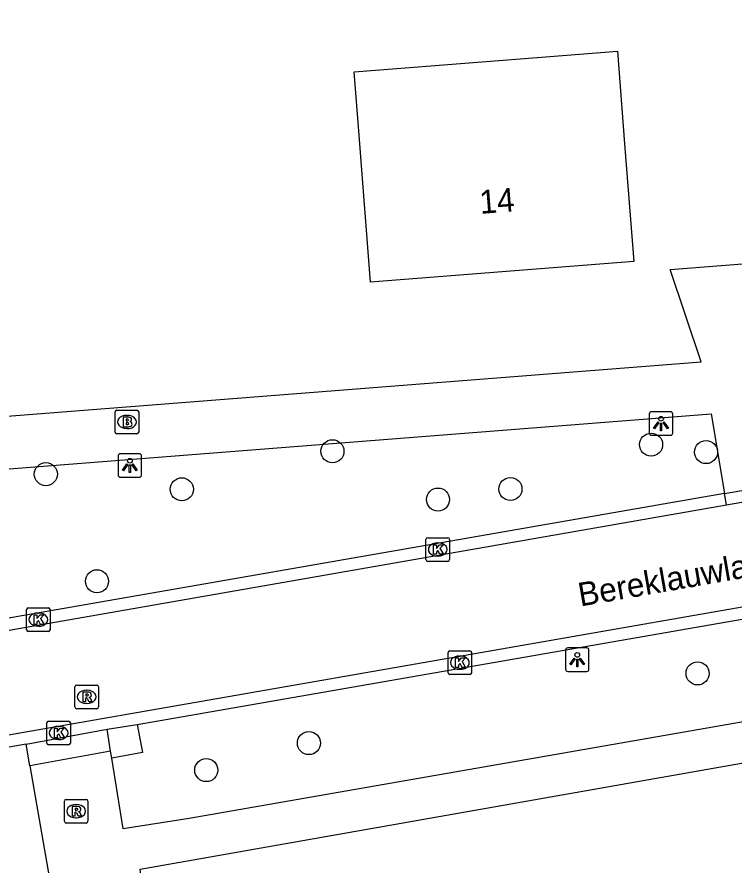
# Model space of a CAD drawing. Extents: x 162675 to 163482, y 379761 to 381227.
# Drawn here: x 162926.33 to 162956.75, y 380413.15 to 380449.12 of the extents above; entities that cross this region are included whole.
import ezdxf

# ---------------------------------------------------------------- set-up
doc = ezdxf.new("R2010")
doc.units = 0
for name, color, linetype in [('IMGEO_Berm_halfverhard', 7, 'Continuous'), ('IMGEO_Boom', 7, 'Continuous'), ('IMGEO_Brandkraan', 7, 'Continuous'), ('IMGEO_Kolk', 7, 'Continuous'), ('IMGEO_Lichtpunt', 7, 'Continuous'), ('IMGEO_Openbare_ruimte_label', 7, 'Continuous'), ('IMGEO_Pand', 7, 'Continuous'), ('IMGEO_Pand_nummerreeks', 7, 'Continuous'), ('IMGEO_Rijbaan_lokaal_gesloten', 7, 'Continuous'), ('IMGEO_Rijbaan_lokaal_open', 7, 'Continuous'), ('IMGEO_Rioolput', 7, 'Continuous'), ('IMGEO_Voetpad_open', 7, 'Continuous')]:
    doc.layers.add(name, color=color, linetype=linetype)

msp = doc.modelspace()

# ---------------------------------------------------------------- linework, layer by layer
at = {"layer": 'IMGEO_Berm_halfverhard'}
msp.add_lwpolyline([(162931.432, 380419.117), (162931.658, 380417.932), (162930.351, 380417.69)], dxfattribs=at)
at = {"layer": 'IMGEO_Boom'}
for centre in [(162953.236, 380430.982), (162939.715, 380430.703), (162955.568, 380430.667), (162927.554, 380429.73), (162933.323, 380429.089), (162947.267, 380429.1), (162944.193, 380428.654), (162929.723, 380425.189), (162955.205, 380421.28), (162938.714, 380418.325), (162934.36, 380417.18)]:
    msp.add_circle(centre, 0.489, dxfattribs=at)
at = {"layer": 'IMGEO_Brandkraan'}
for p, q in [((162930.493, 380431.518), (162930.493, 380432.37)), ((162930.568, 380432.444), (162931.42, 380432.444)), ((162930.981, 380432.224), (162931.006, 380432.224)), ((162931.494, 380432.37), (162931.494, 380431.518)), ((162931.42, 380431.444), (162930.568, 380431.444)), ((162931.004, 380431.664), (162930.979, 380431.664))]:
    msp.add_line(p, q, dxfattribs=at)
for points in [[(162930.493, 380431.518), (162930.493, 380432.37)], [(162930.568, 380432.444), (162931.42, 380432.444)], [(162930.841, 380432.144), (162930.841, 380431.744), (162931.054, 380431.744)], [(162931.072, 380432.144), (162930.841, 380432.144)], [(162931.494, 380432.37), (162931.494, 380431.518)], [(162931.02, 380432.063), (162930.966, 380432.063), (162930.966, 380431.987)], [(162930.966, 380431.987), (162931.019, 380431.987)], [(162931.028, 380431.911), (162930.966, 380431.911), (162930.966, 380431.83)], [(162930.966, 380431.83), (162931.028, 380431.83)], [(162931.42, 380431.444), (162930.568, 380431.444)]]:
    msp.add_lwpolyline(points, dxfattribs=at)
for centre, radius, start, end in [((162930.57, 380432.368), 0.0765, 91.552, 178.448), ((162930.57, 380432.368), 0.0765, 91.552, 178.448), ((162931.076, 380431.999), 0.145, 59.4692, 91.5367), ((162931.101, 380432.046), 0.0922, 285.5137, 58.1501), ((162931.418, 380432.368), 0.0765, 1.552, 88.448), ((162931.418, 380432.368), 0.0765, 1.552, 88.448), ((162931.021, 380432.025), 0.0379, 267.8285, 90.9355), ((162931.029, 380431.87), 0.0404, 269.8759, 90.5077), ((162931.06, 380431.995), 0.251, 268.6676, 293.5347), ((162931.106, 380431.854), 0.105, 301.3115, 78.989), ((162930.57, 380431.52), 0.0765, 181.552, 268.448), ((162930.57, 380431.52), 0.0765, 181.552, 268.448), ((162931.418, 380431.52), 0.0765, 271.552, 358.448), ((162931.418, 380431.52), 0.0765, 271.552, 358.448)]:
    msp.add_arc(centre, radius, start, end, dxfattribs=at)
for centre, major_axis, ratio, start_param, end_param in [((162930.98, 380431.944), (-0.387, 0.002), 0.722429, 4.712389, 7.853982), ((162931.005, 380431.944), (-0.39, 0.002), 0.717154, 1.570796, 4.712389)]:
    msp.add_ellipse(centre, major_axis=major_axis, ratio=ratio, start_param=start_param, end_param=end_param, dxfattribs=at)
at = {"layer": 'IMGEO_Kolk'}
for p, q in [((162943.683, 380426.106), (162943.683, 380426.958)), ((162943.758, 380427.032), (162944.61, 380427.032)), ((162944.171, 380426.812), (162944.196, 380426.812)), ((162944.684, 380426.958), (162944.684, 380426.106)), ((162944.61, 380426.032), (162943.758, 380426.032)), ((162944.194, 380426.252), (162944.169, 380426.252)), ((162926.733, 380423.136), (162926.733, 380423.988)), ((162926.808, 380424.062), (162927.66, 380424.062)), ((162927.734, 380423.988), (162927.734, 380423.136)), ((162927.221, 380423.842), (162927.246, 380423.842)), ((162927.244, 380423.282), (162927.219, 380423.282)), ((162927.66, 380423.062), (162926.808, 380423.062)), ((162944.62, 380421.311), (162944.62, 380422.163)), ((162944.695, 380422.237), (162945.547, 380422.237)), ((162945.621, 380422.163), (162945.621, 380421.311)), ((162945.108, 380422.017), (162945.133, 380422.017)), ((162945.131, 380421.457), (162945.106, 380421.457)), ((162945.547, 380421.237), (162944.695, 380421.237)), ((162927.594, 380418.33), (162927.594, 380419.182)), ((162927.669, 380419.256), (162928.521, 380419.256)), ((162928.595, 380419.182), (162928.595, 380418.33)), ((162928.082, 380419.036), (162928.107, 380419.036)), ((162928.105, 380418.476), (162928.08, 380418.476)), ((162928.521, 380418.256), (162927.669, 380418.256))]:
    msp.add_line(p, q, dxfattribs=at)
for points in [[(162943.683, 380426.106), (162943.683, 380426.958)], [(162943.758, 380427.032), (162944.61, 380427.032)], [(162944.004, 380426.732), (162944.127, 380426.732), (162944.127, 380426.581), (162944.257, 380426.732), (162944.421, 380426.732), (162944.275, 380426.581), (162944.428, 380426.332), (162944.276, 380426.332), (162944.191, 380426.496), (162944.127, 380426.429), (162944.127, 380426.332), (162944.004, 380426.332), (162944.004, 380426.732)], [(162944.684, 380426.958), (162944.684, 380426.106)], [(162944.61, 380426.032), (162943.758, 380426.032)], [(162926.733, 380423.136), (162926.733, 380423.988)], [(162926.808, 380424.062), (162927.66, 380424.062)], [(162927.734, 380423.988), (162927.734, 380423.136)], [(162927.054, 380423.762), (162927.177, 380423.762), (162927.177, 380423.611), (162927.307, 380423.762), (162927.471, 380423.762), (162927.325, 380423.611), (162927.478, 380423.362), (162927.326, 380423.362), (162927.241, 380423.526), (162927.177, 380423.459), (162927.177, 380423.362), (162927.054, 380423.362), (162927.054, 380423.762)], [(162927.66, 380423.062), (162926.808, 380423.062)], [(162944.62, 380421.311), (162944.62, 380422.163)], [(162944.695, 380422.237), (162945.547, 380422.237)], [(162945.621, 380422.163), (162945.621, 380421.311)], [(162944.941, 380421.937), (162945.064, 380421.937), (162945.064, 380421.786), (162945.194, 380421.937), (162945.358, 380421.937), (162945.212, 380421.786), (162945.365, 380421.537), (162945.213, 380421.537), (162945.128, 380421.701), (162945.064, 380421.634), (162945.064, 380421.537), (162944.941, 380421.537), (162944.941, 380421.937)], [(162945.547, 380421.237), (162944.695, 380421.237)], [(162927.594, 380418.33), (162927.594, 380419.182)], [(162927.669, 380419.256), (162928.521, 380419.256)], [(162928.595, 380419.182), (162928.595, 380418.33)], [(162927.915, 380418.956), (162928.038, 380418.956), (162928.038, 380418.805), (162928.168, 380418.956), (162928.332, 380418.956), (162928.186, 380418.805), (162928.339, 380418.556), (162928.187, 380418.556), (162928.102, 380418.72), (162928.038, 380418.653), (162928.038, 380418.556), (162927.915, 380418.556), (162927.915, 380418.956)], [(162928.521, 380418.256), (162927.669, 380418.256)]]:
    msp.add_lwpolyline(points, dxfattribs=at)
for centre, start, end in [((162943.76, 380426.956), 91.552, 178.448), ((162943.76, 380426.956), 91.552, 178.448), ((162944.608, 380426.956), 1.552, 88.448), ((162944.608, 380426.956), 1.552, 88.448), ((162943.76, 380426.108), 181.552, 268.448), ((162943.76, 380426.108), 181.552, 268.448), ((162944.608, 380426.108), 271.552, 358.448), ((162944.608, 380426.108), 271.552, 358.448), ((162926.81, 380423.986), 91.552, 178.448), ((162926.81, 380423.986), 91.552, 178.448), ((162927.658, 380423.986), 1.552, 88.448), ((162927.658, 380423.986), 1.552, 88.448), ((162926.81, 380423.138), 181.552, 268.448), ((162926.81, 380423.138), 181.552, 268.448), ((162927.658, 380423.138), 271.552, 358.448), ((162927.658, 380423.138), 271.552, 358.448), ((162944.697, 380422.161), 91.552, 178.448), ((162944.697, 380422.161), 91.552, 178.448), ((162945.545, 380422.161), 1.552, 88.448), ((162945.545, 380422.161), 1.552, 88.448), ((162944.697, 380421.313), 181.552, 268.448), ((162944.697, 380421.313), 181.552, 268.448), ((162945.545, 380421.313), 271.552, 358.448), ((162945.545, 380421.313), 271.552, 358.448), ((162927.671, 380419.18), 91.552, 178.448), ((162927.671, 380419.18), 91.552, 178.448), ((162928.519, 380419.18), 1.552, 88.448), ((162928.519, 380419.18), 1.552, 88.448), ((162927.671, 380418.332), 181.552, 268.448), ((162927.671, 380418.332), 181.552, 268.448), ((162928.519, 380418.332), 271.552, 358.448), ((162928.519, 380418.332), 271.552, 358.448)]:
    msp.add_arc(centre, 0.0765, start, end, dxfattribs=at)
for centre, major_axis, ratio, start_param, end_param in [((162944.17, 380426.532), (-0.387, 0.002), 0.722429, 4.712389, 7.853982), ((162944.195, 380426.532), (-0.39, 0.002), 0.717154, 1.570796, 4.712389), ((162927.22, 380423.562), (-0.387, 0.002), 0.722429, 4.712389, 7.853982), ((162927.245, 380423.562), (-0.39, 0.002), 0.717154, 1.570796, 4.712389), ((162945.107, 380421.737), (-0.387, 0.002), 0.722429, 4.712389, 7.853982), ((162945.132, 380421.737), (-0.39, 0.002), 0.717154, 1.570796, 4.712389), ((162928.081, 380418.756), (-0.387, 0.002), 0.722429, 4.712389, 7.853982), ((162928.106, 380418.756), (-0.39, 0.002), 0.717154, 1.570796, 4.712389)]:
    msp.add_ellipse(centre, major_axis=major_axis, ratio=ratio, start_param=start_param, end_param=end_param, dxfattribs=at)
at = {"layer": 'IMGEO_Lichtpunt'}
for p, q in [((162953.156, 380432.28), (162953.156, 380431.473)), ((162953.156, 380432.28), (162953.156, 380431.473)), ((162954.058, 380432.375), (162953.25, 380432.375)), ((162954.058, 380432.375), (162953.25, 380432.375)), ((162954.152, 380431.473), (162954.152, 380432.28)), ((162954.152, 380431.473), (162954.152, 380432.28)), ((162953.25, 380431.379), (162954.058, 380431.379)), ((162953.25, 380431.379), (162954.058, 380431.379)), ((162930.619, 380430.504), (162930.619, 380429.697)), ((162930.619, 380430.504), (162930.619, 380429.697)), ((162931.521, 380430.599), (162930.713, 380430.599)), ((162931.521, 380430.599), (162930.713, 380430.599)), ((162931.615, 380429.697), (162931.615, 380430.504)), ((162931.615, 380429.697), (162931.615, 380430.504)), ((162930.713, 380429.603), (162931.521, 380429.603)), ((162930.713, 380429.603), (162931.521, 380429.603)), ((162949.603, 380422.267), (162949.603, 380421.46)), ((162949.603, 380422.267), (162949.603, 380421.46)), ((162950.505, 380422.362), (162949.697, 380422.362)), ((162950.505, 380422.362), (162949.697, 380422.362)), ((162950.599, 380421.46), (162950.599, 380422.267)), ((162950.599, 380421.46), (162950.599, 380422.267)), ((162949.697, 380421.366), (162950.505, 380421.366)), ((162949.697, 380421.366), (162950.505, 380421.366))]:
    msp.add_line(p, q, dxfattribs=at)
for points in [[(162953.53, 380431.944), (162953.569, 380431.916), (162953.381, 380431.654), (162953.343, 380431.681), (162953.53, 380431.944)], [(162953.632, 380431.896), (162953.679, 380431.896), (162953.679, 380431.574), (162953.632, 380431.574), (162953.632, 380431.896)], [(162953.742, 380431.916), (162953.78, 380431.943), (162953.967, 380431.681), (162953.928, 380431.653), (162953.742, 380431.916)], [(162930.993, 380430.168), (162931.032, 380430.14), (162930.844, 380429.878), (162930.806, 380429.905), (162930.993, 380430.168)], [(162931.095, 380430.12), (162931.142, 380430.12), (162931.142, 380429.798), (162931.095, 380429.798), (162931.095, 380430.12)], [(162931.205, 380430.14), (162931.243, 380430.167), (162931.43, 380429.905), (162931.391, 380429.877), (162931.205, 380430.14)], [(162949.977, 380421.931), (162950.016, 380421.903), (162949.828, 380421.641), (162949.79, 380421.668), (162949.977, 380421.931)], [(162950.079, 380421.883), (162950.126, 380421.883), (162950.126, 380421.561), (162950.079, 380421.561), (162950.079, 380421.883)], [(162950.189, 380421.903), (162950.227, 380421.93), (162950.414, 380421.668), (162950.375, 380421.64), (162950.189, 380421.903)]]:
    msp.add_lwpolyline(points, dxfattribs=at)
for centre in [(162953.655, 380432.078), (162931.118, 380430.302), (162950.102, 380422.065)]:
    msp.add_circle(centre, 0.0994, dxfattribs=at)
for centre, start, end in [((162953.25, 380432.28), 90, 180), ((162953.25, 380432.28), 90, 180), ((162954.058, 380432.28), 0, 90), ((162954.058, 380432.28), 0, 90), ((162953.25, 380431.473), 180, 270), ((162953.25, 380431.473), 180, 270), ((162954.058, 380431.473), 270, 0), ((162954.058, 380431.473), 270, 360), ((162930.713, 380430.504), 90, 180), ((162930.713, 380430.504), 90, 180), ((162931.521, 380430.504), 0, 90), ((162931.521, 380430.504), 0, 90), ((162930.713, 380429.697), 180, 270), ((162930.713, 380429.697), 180, 270), ((162931.521, 380429.697), 270, 0), ((162931.521, 380429.697), 270, 360), ((162949.697, 380422.267), 90, 180), ((162949.697, 380422.267), 90, 180), ((162950.505, 380422.267), 0, 90), ((162950.505, 380422.267), 0, 90), ((162949.697, 380421.46), 180, 270), ((162949.697, 380421.46), 180, 270), ((162950.505, 380421.46), 270, 0), ((162950.505, 380421.46), 270, 360)]:
    msp.add_arc(centre, 0.0946, start, end, dxfattribs=at)
at = {"layer": 'IMGEO_Pand'}
msp.add_lwpolyline([(162952.11, 380443.734), (162952.501, 380438.749), (162941.335, 380437.874), (162940.847, 380444.105), (162940.636, 380446.795), (162948.394, 380447.403), (162951.802, 380447.67), (162952.11, 380443.734)], dxfattribs=at)
at = {"layer": 'IMGEO_Rijbaan_lokaal_gesloten'}
for points in [[(162956.429, 380428.423), (163036.608, 380442.417)], [(162919.308, 380417.511), (163037.362, 380438.095)], [(162918.293, 380421.767), (162956.429, 380428.423)]]:
    msp.add_lwpolyline(points, dxfattribs=at)
at = {"layer": 'IMGEO_Rijbaan_lokaal_open'}
for points in [[(162956.344, 380428.909), (162959.369, 380429.435)], [(162956.344, 380428.909), (162918.162, 380422.263)], [(162956.429, 380428.423), (162956.344, 380428.909)], [(162931.432, 380419.117), (162976.91, 380427.029)], [(162926.714, 380418.281), (162930.158, 380418.917)], [(162930.158, 380418.917), (162931.432, 380419.117)], [(162926.714, 380418.281), (162919.423, 380416.995)]]:
    msp.add_lwpolyline(points, dxfattribs=at)
at = {"layer": 'IMGEO_Rioolput'}
for p, q in [((162928.788, 380419.86), (162928.788, 380420.712)), ((162928.863, 380420.786), (162929.715, 380420.786)), ((162929.789, 380420.712), (162929.789, 380419.86)), ((162929.276, 380420.566), (162929.301, 380420.566)), ((162929.299, 380420.006), (162929.274, 380420.006)), ((162929.715, 380419.786), (162928.863, 380419.786)), ((162928.34, 380415.011), (162928.34, 380415.863)), ((162928.415, 380415.937), (162929.267, 380415.937)), ((162928.828, 380415.717), (162928.853, 380415.717)), ((162929.341, 380415.863), (162929.341, 380415.011)), ((162929.267, 380414.937), (162928.415, 380414.937)), ((162928.851, 380415.157), (162928.826, 380415.157))]:
    msp.add_line(p, q, dxfattribs=at)
for points in [[(162928.788, 380419.86), (162928.788, 380420.712)], [(162928.863, 380420.786), (162929.715, 380420.786)], [(162929.789, 380420.712), (162929.789, 380419.86)], [(162929.377, 380420.484), (162929.125, 380420.486), (162929.125, 380420.086)], [(162929.303, 380420.405), (162929.249, 380420.405), (162929.249, 380420.324)], [(162929.249, 380420.324), (162929.301, 380420.324)], [(162929.125, 380420.086), (162929.249, 380420.086), (162929.249, 380420.248), (162929.26, 380420.248)], [(162929.307, 380420.219), (162929.378, 380420.086), (162929.518, 380420.086), (162929.453, 380420.212)], [(162929.715, 380419.786), (162928.863, 380419.786)], [(162928.34, 380415.011), (162928.34, 380415.863)], [(162928.415, 380415.937), (162929.267, 380415.937)], [(162928.929, 380415.635), (162928.677, 380415.637), (162928.677, 380415.237)], [(162929.341, 380415.863), (162929.341, 380415.011)], [(162928.677, 380415.237), (162928.801, 380415.237), (162928.801, 380415.399), (162928.812, 380415.399)], [(162928.855, 380415.556), (162928.801, 380415.556), (162928.801, 380415.475)], [(162928.801, 380415.475), (162928.853, 380415.475)], [(162928.859, 380415.37), (162928.93, 380415.237), (162929.07, 380415.237), (162929.005, 380415.363)], [(162929.267, 380414.937), (162928.415, 380414.937)]]:
    msp.add_lwpolyline(points, dxfattribs=at)
for centre, radius, start, end in [((162928.865, 380420.71), 0.0765, 91.552, 178.448), ((162928.865, 380420.71), 0.0765, 91.552, 178.448), ((162929.713, 380420.71), 0.0765, 1.552, 88.448), ((162929.713, 380420.71), 0.0765, 1.552, 88.448), ((162929.285, 380420.513), 0.19, 274.7715, 282.9687), ((162929.309, 380420.309), 0.0964, 77.0061, 93.1865), ((162929.323, 380420.366), 0.0378, 276.6634, 79.6772), ((162929.376, 380420.374), 0.109, 350.3612, 89.416), ((162929.374, 380420.374), 0.112, 277.5842, 350.9817), ((162929.358, 380420.159), 0.108, 29.5134, 73.7905), ((162929.259, 380420.195), 0.0533, 26.0293, 88.6989), ((162928.865, 380419.862), 0.0765, 181.552, 268.448), ((162928.865, 380419.862), 0.0765, 181.552, 268.448), ((162929.713, 380419.862), 0.0765, 271.552, 358.448), ((162929.713, 380419.862), 0.0765, 271.552, 358.448), ((162928.417, 380415.861), 0.0765, 91.552, 178.448), ((162928.417, 380415.861), 0.0765, 91.552, 178.448), ((162928.928, 380415.525), 0.109, 350.3612, 89.416), ((162929.265, 380415.861), 0.0765, 1.552, 88.448), ((162929.265, 380415.861), 0.0765, 1.552, 88.448), ((162928.811, 380415.346), 0.0533, 26.0293, 88.6989), ((162928.837, 380415.664), 0.19, 274.7715, 282.9687), ((162928.861, 380415.46), 0.0964, 77.0061, 93.1865), ((162928.875, 380415.517), 0.0378, 276.6634, 79.6772), ((162928.926, 380415.525), 0.112, 277.5842, 350.9817), ((162928.91, 380415.31), 0.108, 29.5134, 73.7905), ((162928.417, 380415.013), 0.0765, 181.552, 268.448), ((162928.417, 380415.013), 0.0765, 181.552, 268.448), ((162929.265, 380415.013), 0.0765, 271.552, 358.448), ((162929.265, 380415.013), 0.0765, 271.552, 358.448)]:
    msp.add_arc(centre, radius, start, end, dxfattribs=at)
for centre, major_axis, ratio, start_param, end_param in [((162929.275, 380420.286), (-0.387, 0.002), 0.722429, 4.712389, 7.853982), ((162929.3, 380420.286), (-0.39, 0.002), 0.717154, 1.570796, 4.712389), ((162928.827, 380415.437), (-0.387, 0.002), 0.722429, 4.712389, 7.853982), ((162928.852, 380415.437), (-0.39, 0.002), 0.717154, 1.570796, 4.712389)]:
    msp.add_ellipse(centre, major_axis=major_axis, ratio=ratio, start_param=start_param, end_param=end_param, dxfattribs=at)
at = {"layer": 'IMGEO_Voetpad_open'}
for points in [[(162910.123, 380431.006), (162913.618, 380431.232), (162955.354, 380434.5), (162954.04, 380438.409), (162989.976, 380441.225), (162989.708, 380445.324), (162996.691, 380445.849), (163000, 380446.098), (163035.591, 380448.726), (163040.495, 380449.119)], [(162910.685, 380428.926), (162916.963, 380429.245), (162955.782, 380432.288), (162956.344, 380428.909)], [(162979.058, 380423.118), (162972.321, 380421.866), (162933.629, 380415.13), (162930.839, 380414.696), (162930.351, 380417.69)], [(162931.642, 380410.639), (162931.807, 380410.658), (162931.554, 380412.984), (162976.014, 380420.813), (162979.334, 380421.437)], [(162930.294, 380417.986), (162930.158, 380418.917)], [(162926.874, 380417.363), (162926.714, 380418.281)], [(162930.294, 380417.986), (162926.874, 380417.363)], [(162930.351, 380417.69), (162930.294, 380417.986)], [(162926.874, 380417.363), (162928.107, 380410.3)]]:
    msp.add_lwpolyline(points, dxfattribs=at)

# ---------------------------------------------------------------- texts
at = {"layer": 'IMGEO_Openbare_ruimte_label'}
msp.add_text('Bereklauwlaan', height=1, rotation=9.9051, dxfattribs=at).set_placement((162950.233, 380424.116))
at = {"layer": 'IMGEO_Pand_nummerreeks'}
msp.add_text('14', height=1, rotation=4.4809, dxfattribs=at).set_placement((162945.988, 380440.766))

doc.saveas('drawing.dxf')
